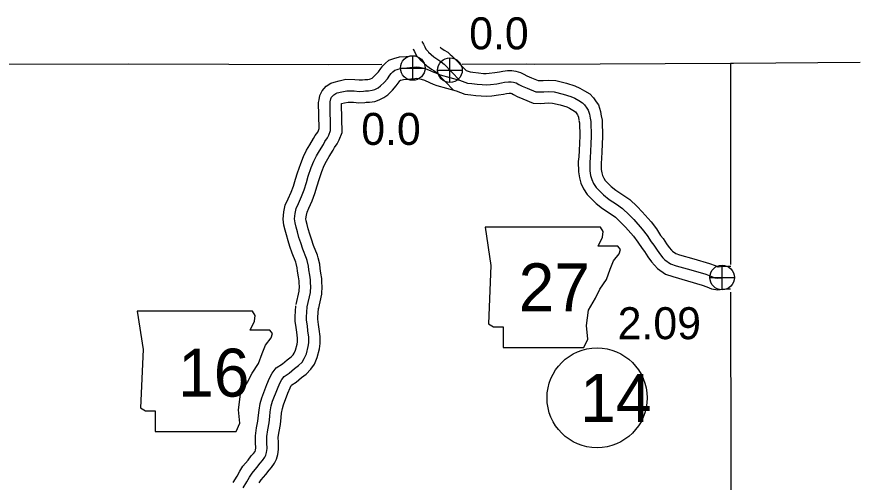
# Model space of a CAD drawing. Extents: x 31699 to 244310, y -8841 to 11474.
# Drawn here: x 99075 to 99817, y 9182 to 9592 of the extents above; entities that cross this region are included whole.
import ezdxf

# ---------------------------------------------------------------- set-up
doc = ezdxf.new("R2010")
doc.units = 0
for name, color, linetype in [('B_Logo', 7, 'Continuous'), ('G-ANNO-TEXT', 7, 'Continuous'), ('Level 21', 7, 'Continuous'), ('Level 55', 7, 'Continuous'), ('R_Border Notes', 7, 'Continuous'), ('R_Logo', 7, 'Continuous'), ('S_WALL_ANNOT', 7, 'Continuous')]:
    doc.layers.add(name, color=color, linetype=linetype)

msp = doc.modelspace()

# ---------------------------------------------------------------- linework, layer by layer
at = {"layer": 'B_Logo'}
for points in [[(99430.97, 9570.31), (99432.56, 9567.93), (99433.55, 9565.69), (99434.54, 9563.58), (99436.46, 9561.69), (99436.95, 9561.03), (99441.46, 9556.95), (99445.13, 9554.51), (99447.71, 9552.84), (99449.49, 9551.29), (99450.78, 9550.32), (99464.24, 9536.45)], [(99330.21, 9336.65), (99332.99, 9349.21), (99333.26, 9354.76), (99333.14, 9357.57), (99333.07, 9360.51), (99332.31, 9364.63), (99331.61, 9369.3), (99331.26, 9372.63), (99330.09, 9377.42), (99329.65, 9379.14), (99326.41, 9387.36), (99324.41, 9393.06), (99322.91, 9397.77), (99321.47, 9402.62), (99320.44, 9406.74), (99319.49, 9410.53), (99319.01, 9414.13), (99319.5, 9418.88), (99320.41, 9423.18), (99322.43, 9427.71), (99325.16, 9433.85), (99327.43, 9439.65), (99329.41, 9446.11), (99331.08, 9451.76), (99333.77, 9459.44), (99336.04, 9465.11), (99338.2, 9469.7), (99341.03, 9474.18), (99344.36, 9479.8), (99345.77, 9482.24), (99347.9, 9485.43), (99349.24, 9487.87), (99350.75, 9491.91), (99350.21, 9515.89), (99350.44, 9517.37), (99350.85, 9519.85), (99351.55, 9521.27), (99353.44, 9523.32), (99355.41, 9524.63), (99356.6, 9525.06), (99360.64, 9525.95), (99365.07, 9527.06), (99371.47, 9526.87), (99375.74, 9526.43), (99379.8, 9526.66), (99381.45, 9526.89), (99384.18, 9526.89), (99387.24, 9527.36), (99389.55, 9528.15), (99392.45, 9529.55), (99394.74, 9531.2), (99397.93, 9534.28), (99400.66, 9537.42), (99402.98, 9540.68), (99404.14, 9542.31), (99405.58, 9543.68), (99407.14, 9545.05), (99409.39, 9545.84), (99413.09, 9546.93), (99417.75, 9547.23), (99420.54, 9547.43), (99423.99, 9547.78), (99426.12, 9547.96), (99428.99, 9547.89), (99433.2, 9546.85), (99436.96, 9545.46), (99441.67, 9543.43), (99444.7, 9542.09), (99447.18, 9541.15), (99464.24, 9536.45), (99471.12, 9533.74), (99474.99, 9533.36), (99479.66, 9532.86), (99484.2, 9532.36), (99487.53, 9532.1), (99491.45, 9532.39), (99496.89, 9533.18), (99501.07, 9533.88), (99503.79, 9534.41), (99507.18, 9534.89), (99509.51, 9534.87), (99511.58, 9534.59), (99513.92, 9533.84), (99516.28, 9532.62), (99519.25, 9531.08), (99523.68, 9529.18), (99531.28, 9526.08), (99534.94, 9525.89), (99538.4, 9526.1), (99542.45, 9526.4), (99547.52, 9526.11), (99555.49, 9524.09), (99562.06, 9522.03), (99565.49, 9520.44), (99569.07, 9518.38), (99572.44, 9516.32), (99574.21, 9514.48), (99576.08, 9511.52), (99577.31, 9509.88), (99578.46, 9506.23), (99579.07, 9502.9)], [(99579.07, 9502.9), (99579.67, 9500.04), (99579.67, 9499.84), (99580.09, 9487.08), (99579.65, 9480.19), (99579.39, 9473.9), (99579.19, 9467.88), (99578.68, 9464.12), (99578.71, 9456.57), (99579.54, 9452.45), (99580.48, 9448.86), (99582.16, 9445.22), (99584.31, 9441.73), (99590.85, 9435.19), (99595.86, 9431.36), (99602.28, 9427.16), (99607.69, 9423.34), (99613.54, 9417.86), (99617.56, 9413.67), (99624.94, 9405.15), (99629.27, 9399.5), (99632.92, 9393.9), (99635.05, 9391.08), (99637.95, 9386.53), (99640.9, 9382.59), (99643.16, 9379.9), (99644.93, 9378), (99649.87, 9374.57), (99654.87, 9372.83)], [(99654.87, 9372.83), (99667.63, 9369.34), (99680.84, 9365.4)], [(99680.84, 9365.4), (99685.33, 9363.73), (99688.69, 9362.32), (99691.56, 9361.83), (99694.69, 9362.21), (99700.69, 9362.45), (99702.68, 9362.54), (99704.76, 9362.58)], [(99273.68, 9177.16), (99277.09, 9182.52), (99279.39, 9186.78), (99281.64, 9190.24), (99285.92, 9195.28), (99288.77, 9199.09), (99290.78, 9201.41), (99292.85, 9204.2), (99293.67, 9205.95), (99294.35, 9208.51), (99294.81, 9211.79), (99294.75, 9217.07), (99294.7, 9222.42), (99295.5, 9228.45), (99296.62, 9234.49), (99297.23, 9240.25), (99297.67, 9244.34), (99298.55, 9249.44), (99299.66, 9253.61), (99303.87, 9264.53), (99306.09, 9269.53), (99307.68, 9272.77), (99309.75, 9275.36), (99314.34, 9278.41), (99318.92, 9282.25), (99322.58, 9285.08), (99325.64, 9288.09), (99327.57, 9291.07), (99329.41, 9295.32), (99331.13, 9301.78), (99331.65, 9305.13), (99331.55, 9309.88), (99330.82, 9315.61), (99330.26, 9319.87), (99329.54, 9324.87), (99329.47, 9328.01), (99329.72, 9332.02), (99330.21, 9336.65)]]:
    msp.add_lwpolyline(points, dxfattribs=at)
at = {"layer": 'G-ANNO-TEXT'}
for points in [[(99486.77, 9406.99), (99491.85, 9373.15), (99489.59, 9321.83), (99494.1, 9319.01), (99502.56, 9319.01), (99502.56, 9300.97), (99573.62, 9300.97), (99577, 9308.3), (99575.87, 9320.14), (99577.56, 9333.68), (99583.77, 9344.39), (99587.71, 9352.28), (99593.35, 9360.74), (99596.74, 9369.77), (99599.56, 9377.1), (99604.63, 9383.3), (99605.76, 9387.25), (99603.5, 9390.07), (99586.02, 9390.07), (99589.97, 9397.96), (99590.53, 9403.04), (99588.2, 9406.94)], [(99180.67, 9332.95), (99185.75, 9299.12), (99183.49, 9247.8), (99188, 9244.98), (99196.46, 9244.98), (99196.46, 9226.93), (99267.52, 9226.93), (99270.9, 9234.26), (99269.77, 9246.11), (99271.46, 9259.64), (99277.67, 9270.36), (99281.61, 9278.25), (99287.25, 9286.71), (99290.64, 9295.73), (99293.46, 9303.06), (99298.53, 9309.27), (99299.66, 9313.21), (99297.4, 9316.03), (99279.92, 9316.03), (99283.87, 9323.93), (99284.43, 9329), (99282.09, 9332.9)]]:
    msp.add_lwpolyline(points, close=True, dxfattribs=at)
at = {"layer": 'Level 21'}
for p, q in [((99423.02, 9536.17), (99423.02, 9557.83)), ((99455.74, 9534.29), (99455.74, 9555.96)), ((99412.19, 9547), (99433.86, 9547)), ((99444.91, 9545.12), (99466.57, 9545.12)), ((99695.21, 9351.67), (99695.21, 9373.34)), ((99684.37, 9362.51), (99706.04, 9362.51))]:
    msp.add_line(p, q, dxfattribs=at)
for centre in [(99423.02, 9547), (99455.74, 9545.12), (99695.21, 9362.51)]:
    msp.add_circle(centre, 10.83, dxfattribs=at)
at = {"layer": 'Level 55'}
for points in [[(99447.05, 9565.38), (99447.62, 9564.86), (99450.61, 9562.87), (99453.75, 9560.84), (99455.79, 9559.06), (99457.41, 9557.85), (99469.91, 9544.96)], [(99320.45, 9338.81), (99323.04, 9350.55), (99323.25, 9354.78), (99323.14, 9357.22), (99323.09, 9359.48), (99322.45, 9362.98), (99321.68, 9368.04), (99321.39, 9370.92), (99320.39, 9375), (99320.12, 9376.06), (99317.03, 9383.87), (99314.93, 9389.89), (99313.35, 9394.83), (99311.82, 9399.99), (99310.74, 9404.32), (99309.66, 9408.64), (99308.94, 9413.98), (99309.61, 9420.43), (99310.84, 9426.29), (99313.3, 9431.78), (99315.93, 9437.7), (99317.98, 9442.94), (99319.84, 9449), (99321.56, 9454.83), (99324.41, 9462.96), (99326.87, 9469.1), (99329.42, 9474.52), (99332.5, 9479.4), (99335.74, 9484.86), (99337.28, 9487.52), (99339.35, 9490.62), (99340.13, 9492.05), (99340.71, 9493.6), (99340.19, 9516.57), (99340.57, 9518.96), (99341.23, 9522.95), (99343.22, 9526.98), (99346.89, 9530.97), (99350.87, 9533.63), (99353.81, 9534.69), (99358.35, 9535.69), (99363.99, 9537.09), (99372.13, 9536.85), (99375.97, 9536.46), (99378.81, 9536.62), (99380.75, 9536.89), (99383.43, 9536.89), (99384.84, 9537.11), (99385.74, 9537.41), (99387.3, 9538.17), (99388.31, 9538.9), (99390.67, 9541.18), (99392.79, 9543.62), (99394.84, 9546.48), (99396.55, 9548.89), (99398.83, 9551.06), (99402.01, 9553.85), (99406.33, 9555.36), (99411.34, 9556.83), (99417.07, 9557.21), (99419.69, 9557.39), (99423.07, 9557.73), (99425.7, 9557.96)], [(99423.23, 9563.89), (99423.76, 9563.1), (99424.46, 9561.53), (99426.26, 9557.7), (99428.89, 9555.11), (99429.5, 9554.29), (99435.31, 9549.03), (99439.65, 9546.14), (99441.67, 9544.84), (99443.19, 9543.51), (99444.16, 9542.78), (99458.96, 9527.53)], [(99469.91, 9544.96), (99473.48, 9543.55), (99476, 9543.31), (99480.73, 9542.8), (99485.13, 9542.32), (99487.55, 9542.13), (99490.36, 9542.34), (99495.35, 9543.07), (99499.29, 9543.72), (99502.13, 9544.28), (99506.5, 9544.89), (99510.23, 9544.87), (99513.8, 9544.37), (99517.76, 9543.11), (99520.88, 9541.5), (99523.52, 9540.13), (99527.55, 9538.4), (99533.48, 9535.98), (99534.89, 9535.91), (99537.73, 9536.08), (99542.38, 9536.42), (99549.05, 9536.04), (99558.22, 9533.71), (99565.67, 9531.38), (99570.1, 9529.32), (99574.17, 9526.98), (99578.74, 9524.18), (99582.12, 9520.69), (99584.32, 9517.19), (99586.34, 9514.51), (99588.19, 9508.63), (99588.91, 9504.69)], [(99339.97, 9334.49), (99342.94, 9347.87), (99343.28, 9354.75), (99343.13, 9357.91), (99343.05, 9361.53), (99342.17, 9366.28), (99341.53, 9370.55), (99341.14, 9374.34), (99339.79, 9379.84), (99339.19, 9382.22), (99335.78, 9390.85), (99333.9, 9396.23), (99332.47, 9400.72), (99331.12, 9405.25), (99330.15, 9409.16), (99329.33, 9412.41), (99329.08, 9414.28), (99329.4, 9417.34), (99329.97, 9420.07), (99331.57, 9423.63), (99334.39, 9430), (99336.88, 9436.36), (99338.99, 9443.22), (99340.6, 9448.69), (99343.14, 9455.93), (99345.21, 9461.12), (99346.99, 9464.89), (99349.56, 9468.95), (99352.99, 9474.75), (99354.27, 9476.96), (99356.45, 9480.23), (99358.36, 9483.68), (99360.79, 9490.22), (99360.23, 9515.22), (99360.29, 9515.64), (99362.92, 9516.22), (99366.15, 9517.02), (99370.81, 9516.88), (99375.51, 9516.4), (99380.78, 9516.7), (99382.16, 9516.89), (99384.94, 9516.89), (99389.63, 9517.61), (99393.35, 9518.88), (99397.59, 9520.93), (99401.17, 9523.51), (99405.19, 9527.39), (99408.52, 9531.23), (99411.13, 9534.88), (99411.74, 9535.74), (99412.28, 9536.26), (99412.45, 9536.32), (99414.85, 9537.02), (99418.43, 9537.26), (99421.39, 9537.46), (99424.92, 9537.82), (99426.43, 9537.95), (99427.65, 9537.92), (99430.27, 9537.27), (99433.25, 9536.17), (99437.67, 9534.26), (99440.89, 9532.84), (99444.07, 9531.63), (99461.07, 9526.95), (99468.75, 9523.92), (99473.97, 9523.41), (99478.58, 9522.92), (99483.26, 9522.4), (99487.51, 9522.08), (99492.54, 9522.45), (99498.44, 9523.3), (99502.85, 9524.04), (99505.45, 9524.55), (99507.85, 9524.88), (99508.79, 9524.88), (99509.35, 9524.8), (99510.08, 9524.57), (99511.69, 9523.74), (99514.97, 9522.04), (99519.82, 9519.96), (99529.07, 9516.18), (99535, 9515.88), (99539.06, 9516.13), (99542.53, 9516.38), (99545.99, 9516.18), (99552.76, 9514.46), (99558.44, 9512.68), (99560.88, 9511.55), (99563.96, 9509.78), (99566.14, 9508.45), (99566.3, 9508.28), (99567.83, 9505.84), (99568.29, 9505.24), (99568.73, 9503.82), (99569.23, 9501.1)], [(99588.86, 9504.94), (99589.64, 9501.18), (99589.67, 9500.11), (99590.1, 9486.92), (99589.63, 9479.66), (99589.38, 9473.53), (99589.17, 9467.03), (99588.68, 9463.46), (99588.71, 9457.58), (99589.28, 9454.7), (99589.93, 9452.25), (99591, 9449.95), (99592.21, 9447.96), (99597.45, 9442.73), (99601.64, 9439.53), (99607.9, 9435.43), (99614.02, 9431.11), (99620.57, 9424.98), (99624.95, 9420.41), (99632.7, 9411.47), (99637.44, 9405.28), (99641.11, 9399.65), (99643.27, 9396.78), (99646.18, 9392.22), (99648.74, 9388.8), (99650.64, 9386.53), (99651.51, 9385.6), (99654.45, 9383.56), (99657.83, 9382.39)], [(99569.28, 9500.85), (99569.7, 9498.85), (99570.08, 9487.24), (99569.66, 9480.71), (99569.4, 9474.27), (99569.21, 9468.72), (99568.67, 9464.78), (99568.72, 9455.56), (99569.79, 9450.19), (99571.04, 9445.46), (99573.33, 9440.49), (99576.4, 9435.49), (99584.25, 9427.65), (99590.08, 9423.19), (99596.66, 9418.89), (99601.36, 9415.57), (99606.51, 9410.74), (99610.17, 9406.93), (99617.19, 9398.83), (99621.1, 9393.72), (99624.73, 9388.15), (99626.83, 9385.37), (99629.72, 9380.84), (99633.06, 9376.37), (99635.67, 9373.26), (99638.35, 9370.39), (99645.29, 9365.57), (99651.9, 9363.27)], [(99657.83, 9382.39), (99670.38, 9378.95), (99684.01, 9374.89)], [(99684.01, 9374.89), (99689.01, 9373.03), (99691.51, 9371.98), (99691.79, 9371.93), (99693.89, 9372.19), (99700.25, 9372.44), (99702.36, 9372.54), (99702.94, 9372.55)], [(99651.9, 9363.27), (99664.88, 9359.72), (99677.67, 9355.91)], [(99677.67, 9355.91), (99681.65, 9354.44), (99685.87, 9352.65), (99691.33, 9351.73), (99695.49, 9352.24), (99701.13, 9352.46), (99702.73, 9352.53)], [(99264.87, 9181.94), (99268.46, 9187.58), (99270.78, 9191.89), (99273.61, 9196.23), (99278.1, 9201.52), (99280.97, 9205.37), (99282.97, 9207.67), (99284.22, 9209.35), (99284.24, 9209.39), (99284.53, 9210.48), (99284.8, 9212.44), (99284.75, 9216.97), (99284.69, 9223.03), (99285.62, 9230.03), (99286.72, 9235.93), (99287.28, 9241.31), (99287.76, 9245.73), (99288.77, 9251.58), (99290.13, 9256.7), (99294.63, 9268.36), (99297.03, 9273.76), (99299.19, 9278.17), (99302.92, 9282.83), (99308.34, 9286.43), (99312.65, 9290.04), (99316, 9292.63), (99317.85, 9294.44), (99318.72, 9295.8), (99319.94, 9298.61), (99321.33, 9303.84), (99321.64, 9305.8), (99321.56, 9309.13), (99320.9, 9314.32), (99320.35, 9318.51), (99319.56, 9324.05), (99319.47, 9328.2), (99319.75, 9332.86), (99320.27, 9337.71)], [(99287.99, 9181.67), (99289.68, 9184.25), (99293.75, 9189.05), (99296.56, 9192.81), (99298.58, 9195.14), (99301.47, 9199.04), (99303.11, 9202.52), (99304.17, 9206.53), (99304.81, 9211.15), (99304.75, 9217.17), (99304.71, 9221.81), (99305.37, 9226.88), (99306.53, 9233.05), (99307.17, 9239.2), (99307.58, 9242.95), (99308.33, 9247.3), (99309.18, 9250.52), (99313.11, 9260.7), (99315.15, 9265.3), (99316.17, 9267.38), (99316.58, 9267.89), (99320.35, 9270.39), (99325.19, 9274.46), (99329.16, 9277.52), (99333.44, 9281.73), (99336.43, 9286.34), (99338.88, 9292.04), (99340.93, 9299.72), (99341.67, 9304.47), (99341.53, 9310.62), (99340.73, 9316.89), (99340.16, 9321.23), (99339.53, 9325.69), (99339.48, 9327.82), (99339.68, 9331.19), (99340.15, 9335.58)]]:
    msp.add_lwpolyline(points, dxfattribs=at)
at = {"layer": 'R_Border Notes'}
msp.add_circle((99585.16, 9256.52), 44, dxfattribs=at)
at = {"layer": 'R_Logo'}
for points in [[(99395.93, 9550.03), (99349.06, 9549.93), (99173.11, 9550.31), (99055.11, 9550.2)], [(99530.34, 9549.97), (99522.92, 9550.3), (99466.45, 9550.18)], [(99702.54, 9550.88), (99530.34, 9549.97)], [(99816.65, 9551.79), (99705.34, 9550.86), (99702.54, 9550.88), (99702.58, 9377.39), (99702.58, 9374)], [(99702.61, 9349.47), (99702.81, 9199.75), (99703.79, 9025.87), (99700.34, 8849.91), (99701, 8799.23)]]:
    msp.add_lwpolyline(points, dxfattribs=at)

# ---------------------------------------------------------------- texts
at = {"layer": 'G-ANNO-TEXT'}
for s, p in [('27', (99516.16, 9332.74)), ('16', (99216.46, 9257.62))]:
    msp.add_text(s, height=42.24, dxfattribs=at).set_placement(p)
at = {"layer": 'R_Border Notes'}
msp.add_text('14', height=42.24, dxfattribs=at).set_placement((99570.2, 9235.4))
at = {"layer": 'S_WALL_ANNOT'}
for s, p in [('0.0', (99472.65, 9563.49)), ('0.0', (99377.73, 9479.29)), ('2.09', (99603.32, 9308.2))]:
    msp.add_text(s, height=28.16, dxfattribs=at).set_placement(p)

doc.saveas('drawing.dxf')
